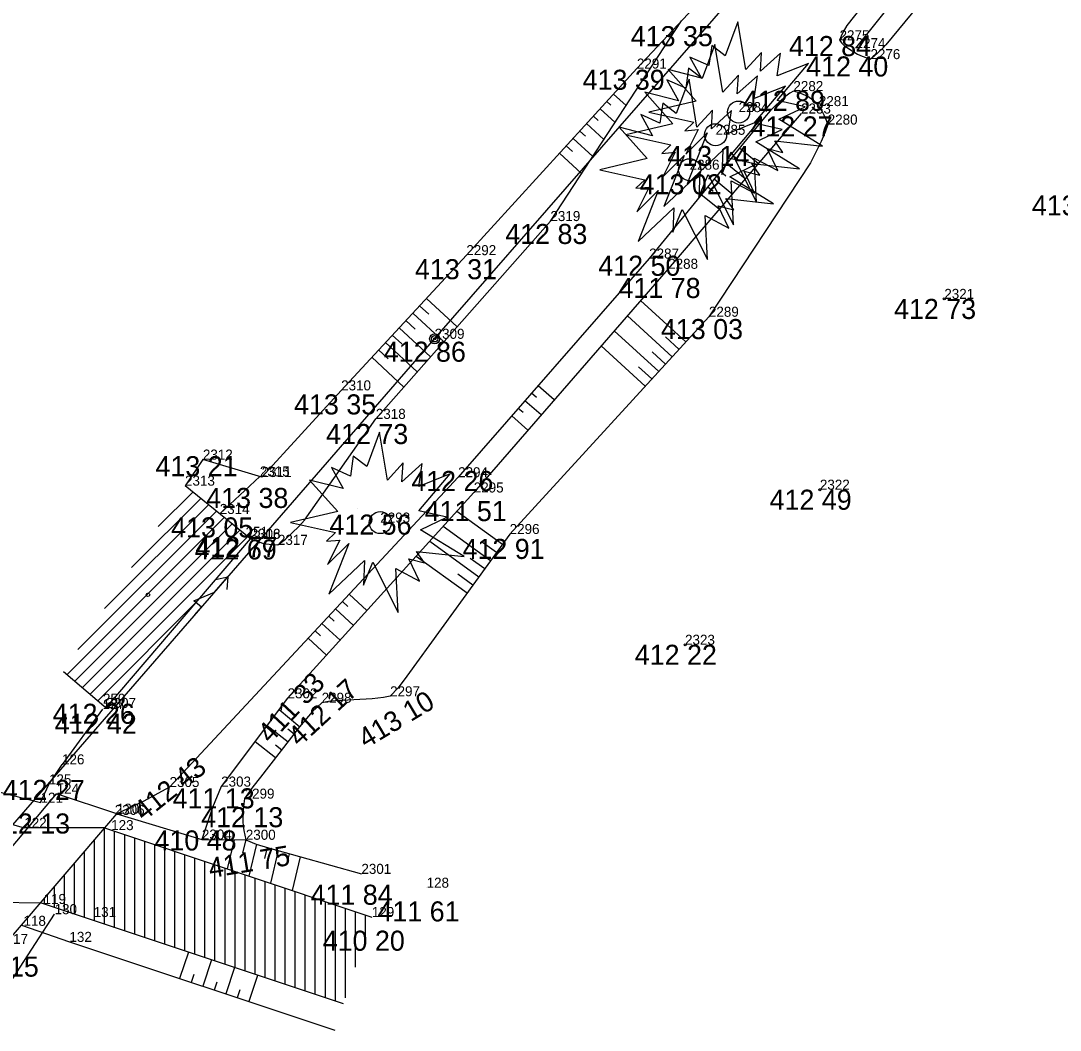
# Model space of a CAD drawing. Extents: x -559180 to -551373, y -1076947 to -1072071.
# Drawn here: x -554989.6 to -554937.8, y -1073254.5 to -1073204.1 of the extents above; entities that cross this region are included whole.
import ezdxf

# ---------------------------------------------------------------- set-up
doc = ezdxf.new("R2010")
doc.units = 0
for name, color, linetype in [('12_PLOTY', 7, 'Continuous'), ('14_BUDOVY', 7, 'Continuous'), ('18_POLOHOPIS', 7, 'Continuous'), ('1_VODA_ZN', 7, 'Continuous'), ('20_EL_ZN', 7, 'Continuous'), ('26_SRAFY', 7, 'Continuous'), ('27_HRANA_PATA', 7, 'Continuous'), ('28_VODA', 7, 'Continuous'), ('32', 7, 'Continuous'), ('34_ZELEN', 7, 'Continuous'), ('3_BODY', 7, 'Continuous'), ('47_ZN_STAV_OBJ$', 7, 'Continuous'), ('6_VYSKY', 7, 'Continuous'), ('NNnadzemní', 7, 'Continuous')]:
    doc.layers.add(name, color=color, linetype=linetype)

# ---------------------------------------------------------------- blocks, each defined once
blk = doc.blocks.new('POINT_DISPLAY')
blk.add_line((0, 0), (0, 0))
blk = doc.blocks.new('STJV')
at = {"layer": '34_ZELEN'}
blk.add_lwpolyline([(-4.477, 0), (-2.236, -0.499), (-2.682, -0.926), (-2.012, -0.869), (-2.627, -2.092), (-1.566, -1.04), (-2.57, -3.572), (-0.785, -1.893), (-0.841, -3.117), (-0.366, -1.979), (0.889, -4.483), (0.777, -2.291), (1.949, -2.917), (1.419, -1.808), (2.2, -2.006), (1.808, -1.437), (4.179, -1.694), (2.004, -0.356), (3.314, 0.27), (1.921, 0.582), (3.483, 2.432), (1.921, 1.806), (2.087, 2.944), (1.083, 2.034), (1.14, 2.972), (0.359, 2.119), (-0.033, 4.509), (-0.673, 2.802), (-1.343, 3.314), (-1.483, 2.318), (-2.431, 2.745), (-1.845, 1.692), (-3.519, 2.119), (-2.123, 0.554), (-4.477, 0)], dxfattribs=at)
blk.add_circle((0, 0), 0.55, dxfattribs=at)
blk = doc.blocks.new('SLDP')
at = {"layer": '20_EL_ZN'}
for radius in [0.25, 0.158, 0.05]:
    blk.add_circle((0, 0), radius, dxfattribs=at)
blk = doc.blocks.new('T')
at = {"layer": '6_VYSKY'}
blk.add_circle((0, 0), 0.05, dxfattribs=at)
blk = doc.blocks.new('BZ')
at = {"layer": '47_ZN_STAV_OBJ$'}
blk.add_circle((0, 0), 0.0875, dxfattribs=at)
blk = doc.blocks.new('ELNN')
at = {"layer": '20_EL_ZN'}
for p, q in [((0, 0), (0.5, 0)), ((0.5, 0), (0.5, 0.5)), ((0.5, 0.5), (1.5, 0)), ((1.5, 0), (2.5, 0))]:
    blk.add_line(p, q, dxfattribs=at)
blk.add_lwpolyline([(2, 0.375), (2.5, 0), (2, -0.375)], dxfattribs=at)

msp = doc.modelspace()

# ---------------------------------------------------------------- linework, layer by layer
at = {"layer": '12_PLOTY'}
for p, q in [((-554949.01, -1073195.97), (-554958.89, -1073206.52)), ((-554958.89, -1073206.52), (-554967.39, -1073215.82)), ((-554967.39, -1073215.82), (-554973.63, -1073222.56)), ((-554973.63, -1073222.56), (-554977.59, -1073226.88)), ((-554980.52, -1073226.01), (-554981.41, -1073227.31)), ((-554977.59, -1073226.88), (-554980.52, -1073226.01)), ((-554985.52, -1073238.45), (-554987.54, -1073241.2)), ((-554988.19, -1073242.2), (-554987.54, -1073241.2)), ((-554988.61, -1073243.11), (-554988.19, -1073242.2)), ((-554991.17, -1073253.67), (-554987.91, -1073248.67))]:
    msp.add_line(p, q, dxfattribs=at)
at = {"layer": '14_BUDOVY'}
for p, q in [((-554978.14, -1073229.96), (-554981.41, -1073227.31)), ((-554985.34, -1073238.39), (-554978.14, -1073229.96)), ((-554987.467, -1073236.573), (-554985.34, -1073238.39))]:
    msp.add_line(p, q, dxfattribs=at)
at = {"layer": '18_POLOHOPIS'}
for p, q in [((-554992.64, -1073248.37), (-554987.81, -1073242.67)), ((-554984.81, -1073243.66), (-554987.81, -1073242.67)), ((-554990.35, -1073250.15), (-554984.81, -1073243.66))]:
    msp.add_line(p, q, dxfattribs=at)
at = {"layer": '26_SRAFY'}
for p, q in [((-554960.181, -1073208.344), (-554960.386, -1073208.156)), ((-554959.425, -1073208.357), (-554960.048, -1073207.787)), ((-554959.98, -1073209.204), (-554960.723, -1073208.525)), ((-554960.819, -1073209.115), (-554961.06, -1073208.895)), ((-554961.458, -1073209.886), (-554961.735, -1073209.633)), ((-554960.535, -1073210.052), (-554961.398, -1073209.264)), ((-554961.09, -1073210.899), (-554962.072, -1073210.002)), ((-554961.645, -1073211.747), (-554962.747, -1073210.74)), ((-554962.097, -1073210.656), (-554962.41, -1073210.371)), ((-554952.844, -1073211.255), (-554953.781, -1073210.489)), ((-554953.494, -1073212.015), (-554954.414, -1073211.263)), ((-554953.819, -1073211.104), (-554954.097, -1073210.876)), ((-554954.457, -1073211.874), (-554954.73, -1073211.65)), ((-554954.144, -1073212.775), (-554955.047, -1073212.037)), ((-554954.794, -1073213.535), (-554955.68, -1073212.811)), ((-554955.095, -1073212.643), (-554955.363, -1073212.424)), ((-554967.852, -1073219.392), (-554969.384, -1073217.973)), ((-554969.261, -1073218.768), (-554969.723, -1073218.34)), ((-554958.705, -1073218.082), (-554956.453, -1073220.147)), ((-554968.514, -1073220.142), (-554970.063, -1073218.707)), ((-554959.361, -1073218.837), (-554957.128, -1073220.884)), ((-554969.175, -1073220.892), (-554970.742, -1073219.441)), ((-554969.935, -1073219.507), (-554970.403, -1073219.074)), ((-554970.609, -1073220.246), (-554971.082, -1073219.808)), ((-554960.017, -1073219.592), (-554957.804, -1073221.621)), ((-554957.463, -1073219.899), (-554956.791, -1073220.516)), ((-554971.283, -1073220.984), (-554971.761, -1073220.542)), ((-554969.837, -1073221.642), (-554971.422, -1073220.175)), ((-554960.674, -1073220.347), (-554958.48, -1073222.358)), ((-554970.499, -1073222.392), (-554972.101, -1073220.909)), ((-554958.133, -1073220.641), (-554957.466, -1073221.253)), ((-554958.803, -1073221.384), (-554958.142, -1073221.99)), ((-554963.007, -1073223.032), (-554963.814, -1073222.327)), ((-554963.663, -1073223.787), (-554964.472, -1073223.08)), ((-554963.901, -1073222.915), (-554964.143, -1073222.703)), ((-554964.558, -1073223.669), (-554964.801, -1073223.457)), ((-554964.319, -1073224.542), (-554965.13, -1073223.833)), ((-554967.866, -1073228.585), (-554965.596, -1073230.226)), ((-554968.541, -1073229.331), (-554966.182, -1073231.036)), ((-554969.216, -1073230.077), (-554966.767, -1073231.847)), ((-554966.583, -1073230.129), (-554965.889, -1073230.631)), ((-554969.89, -1073230.823), (-554967.353, -1073232.657)), ((-554967.196, -1073230.92), (-554966.474, -1073231.442)), ((-554967.808, -1073231.712), (-554967.06, -1073232.252)), ((-554972.342, -1073233.534), (-554973.223, -1073232.713)), ((-554973.013, -1073234.276), (-554973.905, -1073233.445)), ((-554973.298, -1073233.327), (-554973.564, -1073233.079)), ((-554973.976, -1073234.062), (-554974.246, -1073233.811)), ((-554974.655, -1073234.796), (-554974.927, -1073234.543)), ((-554973.684, -1073235.017), (-554974.586, -1073234.177)), ((-554974.355, -1073235.759), (-554975.268, -1073234.908)), ((-554976.717, -1073238.465), (-554975.696, -1073239.33)), ((-554977.318, -1073239.264), (-554976.278, -1073240.076)), ((-554976.285, -1073239.436), (-554975.971, -1073239.682)), ((-554977.92, -1073240.063), (-554976.894, -1073240.864)), ((-554976.896, -1073240.228), (-554976.586, -1073240.47)), ((-554979.299, -1073246.41), (-554978.952, -1073244.957)), ((-554978.524, -1073245.608), (-554978.37, -1073244.964)), ((-554978.219, -1073246.771), (-554977.839, -1073245.184)), ((-554977.427, -1073245.9), (-554977.295, -1073245.346)), ((-554977.138, -1073247.131), (-554976.748, -1073245.5)), ((-554976.331, -1073246.193), (-554976.201, -1073245.653)), ((-554976.058, -1073247.491), (-554975.656, -1073245.807)), ((-554981.242, -1073250.568), (-554981.678, -1073251.878)), ((-554980.093, -1073250.951), (-554980.529, -1073252.261)), ((-554980.973, -1073251.677), (-554981.104, -1073252.07)), ((-554978.944, -1073251.335), (-554979.38, -1073252.644)), ((-554979.824, -1073252.06), (-554979.954, -1073252.452)), ((-554977.795, -1073251.718), (-554978.231, -1073253.026)), ((-554978.675, -1073252.442), (-554978.805, -1073252.835))]:
    msp.add_line(p, q, dxfattribs=at)
at = {"layer": '27_HRANA_PATA'}
for p, q in [((-554943.1, -1073199.38), (-554947.99, -1073205.5)), ((-554963.2, -1073214.12), (-554956.668, -1073204.147)), ((-554950.71, -1073208.76), (-554957.33, -1073216.5)), ((-554971.9, -1073223.98), (-554963.2, -1073214.12)), ((-554958.28, -1073215.99), (-554967.8, -1073226.89)), ((-554957.33, -1073216.5), (-554967.02, -1073227.65)), ((-554955.3, -1073218.89), (-554965.23, -1073229.72)), ((-554967.8, -1073226.89), (-554982.18, -1073242.33)), ((-554979.68, -1073228.72), (-554977.683, -1073226.852)), ((-554967.02, -1073227.65), (-554976.3, -1073237.91)), ((-554976.3, -1073237.91), (-554979.61, -1073242.31)), ((-555004.75, -1073238.9), (-554988.61, -1073243.11)), ((-554984.81, -1073243.66), (-554980.57, -1073244.95)), ((-554980.57, -1073244.95), (-554978.38, -1073244.96)), ((-554989.554, -1073249.217), (-554987.17, -1073250.05)), ((-554987.17, -1073250.05), (-554973.946, -1073254.453))]:
    msp.add_line(p, q, dxfattribs=at)
for points in [[(-554944.18, -1073198.72), (-554944.447, -1073199.221), (-554944.812, -1073199.779), (-554948.432, -1073204.373), (-554948.618, -1073204.696), (-554948.711, -1073204.899), (-554948.79, -1073205.11)], [(-554940.38, -1073198.45), (-554940.681, -1073198.602), (-554941.046, -1073198.86), (-554941.668, -1073199.489), (-554946.486, -1073205.332), (-554946.654, -1073205.525), (-554946.858, -1073205.719), (-554947.065, -1073205.904), (-554947.25, -1073206.05)], [(-554948.79, -1073205.11), (-554948.682, -1073205.25), (-554948.547, -1073205.382), (-554948.168, -1073205.64), (-554947.888, -1073205.794), (-554947.667, -1073205.898), (-554947.25, -1073206.05)], [(-554951.09, -1073207.64), (-554951.26, -1073207.752), (-554951.531, -1073207.946), (-554951.739, -1073208.121), (-554952.018, -1073208.39), (-554952.244, -1073208.629), (-554952.534, -1073208.965), (-554958.28, -1073215.99)], [(-554949.82, -1073208.39), (-554949.943, -1073208.25), (-554950.061, -1073208.139), (-554950.365, -1073207.903), (-554950.716, -1073207.756), (-554950.898, -1073207.691), (-554951.09, -1073207.64)], [(-554949.38, -1073209.31), (-554949.449, -1073209.101), (-554949.556, -1073208.841), (-554949.678, -1073208.611), (-554949.82, -1073208.39)], [(-554949.38, -1073209.31), (-554949.503, -1073209.685), (-554949.706, -1073210.157), (-554950.236, -1073211.216), (-554955.3, -1073218.89)], [(-554976.78, -1073230.26), (-554976.408, -1073229.983), (-554976.086, -1073229.682), (-554975.714, -1073229.332), (-554975.456, -1073229.024), (-554971.9, -1073223.98)], [(-554965.23, -1073229.72), (-554970.352, -1073236.806), (-554970.795, -1073237.379), (-554971.19, -1073237.81)], [(-554978.142, -1073229.963), (-554977.496, -1073230.184), (-554977.081, -1073230.241), (-554976.78, -1073230.26)], [(-554974.6, -1073238.13), (-554975.068, -1073238.588), (-554975.698, -1073239.332), (-554977.652, -1073241.836), (-554978.032, -1073242.323), (-554978.44, -1073242.91)], [(-554971.19, -1073237.81), (-554971.525, -1073237.865), (-554972.084, -1073237.937), (-554973.909, -1073238.03), (-554974.266, -1073238.065), (-554974.6, -1073238.13)], [(-554982.18, -1073242.33), (-554983.489, -1073243.046), (-554984.81, -1073243.66)], [(-554979.61, -1073242.31), (-554980.039, -1073243.346), (-554980.57, -1073244.95)], [(-554978.44, -1073242.91), (-554978.505, -1073243.44), (-554978.526, -1073244.069), (-554978.508, -1073244.269), (-554978.476, -1073244.491), (-554978.38, -1073244.96)], [(-554978.38, -1073244.96), (-554977.86, -1073245.178), (-554977.252, -1073245.358), (-554972.62, -1073246.66)]]:
    msp.add_lwpolyline(points, dxfattribs=at)
at = {"layer": '28_VODA'}
for p, q in [((-555005.43, -1073239.84), (-554989.42, -1073244.36)), ((-554985.417, -1073244.371), (-554989.42, -1073244.36)), ((-554985.417, -1073244.371), (-554972.1, -1073248.81)), ((-554992.54, -1073248.04), (-554988.609, -1073248.11)), ((-554973.519, -1073253.144), (-554988.609, -1073248.11))]:
    msp.add_line(p, q, dxfattribs=at)
at = {"layer": '32'}
for p, q in [((-554982.746, -1073229.353), (-554981.019, -1073227.627)), ((-554985.418, -1073233.439), (-554980.238, -1073228.26)), ((-554984.082, -1073231.396), (-554980.629, -1073227.943)), ((-554987.289, -1073236.725), (-554979.457, -1073228.893)), ((-554986.754, -1073235.482), (-554979.848, -1073228.576)), ((-554986.908, -1073237.051), (-554979.067, -1073229.209)), ((-554986.527, -1073237.376), (-554978.676, -1073229.526)), ((-554986.145, -1073237.702), (-554978.285, -1073229.842)), ((-554985.764, -1073238.028), (-554980.739, -1073233.003)), ((-554985.383, -1073238.354), (-554984.878, -1073237.849)), ((-554985.417, -1073249.175), (-554985.417, -1073244.371)), ((-554985.917, -1073249.008), (-554985.917, -1073244.957)), ((-554984.917, -1073249.342), (-554984.917, -1073244.538)), ((-554984.417, -1073249.508), (-554984.417, -1073244.704)), ((-554983.917, -1073249.675), (-554983.917, -1073244.871)), ((-554983.417, -1073249.842), (-554983.417, -1073245.038)), ((-554982.917, -1073250.009), (-554982.917, -1073245.204)), ((-554982.417, -1073250.176), (-554982.417, -1073245.371)), ((-554986.417, -1073248.841), (-554986.417, -1073245.542)), ((-554981.917, -1073250.342), (-554981.917, -1073245.538)), ((-554981.417, -1073250.509), (-554981.417, -1073245.704)), ((-554980.917, -1073250.676), (-554980.917, -1073245.871)), ((-554986.917, -1073248.674), (-554986.917, -1073246.128)), ((-554980.417, -1073250.843), (-554980.417, -1073246.038)), ((-554979.917, -1073251.01), (-554979.917, -1073246.204)), ((-554979.417, -1073251.176), (-554979.417, -1073246.371)), ((-554987.417, -1073248.508), (-554987.417, -1073246.714)), ((-554978.917, -1073251.343), (-554978.917, -1073246.538)), ((-554978.417, -1073251.51), (-554978.417, -1073246.704)), ((-554977.917, -1073251.677), (-554977.917, -1073246.871)), ((-554987.917, -1073248.341), (-554987.917, -1073247.299)), ((-554977.417, -1073251.844), (-554977.417, -1073247.038)), ((-554976.917, -1073252.01), (-554976.917, -1073247.204)), ((-554976.417, -1073252.177), (-554976.417, -1073247.371)), ((-554975.917, -1073252.344), (-554975.917, -1073247.538)), ((-554988.417, -1073248.174), (-554988.417, -1073247.885)), ((-554975.417, -1073252.511), (-554975.417, -1073247.704)), ((-554974.917, -1073252.678), (-554974.917, -1073247.871)), ((-554974.417, -1073252.844), (-554974.417, -1073248.038)), ((-554973.917, -1073253.011), (-554973.917, -1073248.204)), ((-554973.417, -1073252.832), (-554973.417, -1073248.371)), ((-554972.917, -1073251.305), (-554972.917, -1073248.538)), ((-554972.417, -1073249.778), (-554972.417, -1073248.704))]:
    msp.add_line(p, q, dxfattribs=at)
at = {"layer": 'NNnadzemní'}
for p, q in [((-554968.97, -1073219.99), (-554941.81, -1073188.86)), ((-554996.54, -1073251.74), (-554968.97, -1073219.99))]:
    msp.add_line(p, q, dxfattribs=at)

# ---------------------------------------------------------------- block references
at = {"layer": '1_VODA_ZN'}
for p in [(-554948.79, -1073205.11), (-554947.99, -1073205.5), (-554947.25, -1073206.05), (-554958.89, -1073206.52), (-554951.09, -1073207.64), (-554953.82, -1073208.69), (-554949.82, -1073208.39), (-554950.71, -1073208.76), (-554949.38, -1073209.31), (-554954.97, -1073209.82), (-554956.26, -1073211.56), (-554963.2, -1073214.12), (-554967.39, -1073215.82), (-554958.28, -1073215.99), (-554957.33, -1073216.5), (-554943.57, -1073218), (-554955.3, -1073218.89), (-554968.97, -1073219.99), (-554973.63, -1073222.56), (-554971.9, -1073223.98), (-554980.52, -1073226.01), (-554981.41, -1073227.31), (-554977.68, -1073226.85), (-554977.59, -1073226.88), (-554967.8, -1073226.89), (-554967.02, -1073227.65), (-554949.77, -1073227.51), (-554979.68, -1073228.72), (-554972.809, -1073228.445), (-554971.68, -1073229.15), (-554978.39, -1073229.86), (-554965.23, -1073229.72), (-554978.15, -1073229.96), (-554978.14, -1073229.96), (-554976.78, -1073230.26), (-554956.49, -1073235.24), (-554985.5, -1073238.18), (-554976.3, -1073237.91), (-554974.6, -1073238.13), (-554971.19, -1073237.81), (-554985.52, -1073238.45), (-554985.34, -1073238.39), (-554987.54, -1073241.2), (-554988.19, -1073242.2), (-554982.18, -1073242.33), (-554979.61, -1073242.31), (-554987.81, -1073242.67), (-554988.61, -1073243.11), (-554978.44, -1073242.91), (-554984.91, -1073243.72), (-554984.81, -1073243.66), (-554989.42, -1073244.36), (-554985.09, -1073244.48), (-554980.57, -1073244.95), (-554978.38, -1073244.96), (-554972.62, -1073246.66), (-554969.37, -1073247.35), (-554988.46, -1073248.16), (-554987.91, -1073248.67), (-554985.96, -1073248.81), (-554972.1, -1073248.81), (-554989.46, -1073249.25), (-554987.17, -1073250.05)]:
    msp.add_blockref('POINT_DISPLAY', p, dxfattribs=at)
at = {"layer": '20_EL_ZN'}
msp.add_blockref('SLDP', (-554968.97, -1073219.99), dxfattribs=at)
at = {"layer": '20_EL_ZN', "xscale": 1.000002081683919, "yscale": 1.000002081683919, "rotation": 49.03062800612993}
msp.add_blockref('ELNN', (-554980.917, -1073233.748), dxfattribs=at)
at = {"layer": '32'}
for p in [(-554981.41, -1073227.31), (-554989.42, -1073244.36)]:
    msp.add_blockref('POINT_DISPLAY', p, dxfattribs=at)
at = {"layer": '34_ZELEN'}
for p in [(-554953.82, -1073208.69), (-554954.97, -1073209.82), (-554956.26, -1073211.56), (-554971.68, -1073229.15)]:
    msp.add_blockref('STJV', p, dxfattribs=at)
at = {"layer": '47_ZN_STAV_OBJ$'}
msp.add_blockref('BZ', (-554983.26, -1073232.754), dxfattribs=at)
msp.add_blockref('BZ', (-554983.26, -1073232.754), dxfattribs=at)
msp.add_blockref('BZ', (-554983.26, -1073232.754), dxfattribs=at)
at = {"layer": '6_VYSKY'}
for p in [(-554943.57, -1073218), (-554943.57, -1073218), (-554949.77, -1073227.51), (-554949.77, -1073227.51), (-554956.49, -1073235.24), (-554956.49, -1073235.24)]:
    msp.add_blockref('T', p, dxfattribs=at)

# ---------------------------------------------------------------- texts
at = {"layer": '3_BODY'}
for s, p in [('2275', (-554948.79, -1073205.11)), ('2274', (-554947.99, -1073205.5)), ('2276', (-554947.25, -1073206.05)), ('2291', (-554958.89, -1073206.52)), ('2282', (-554951.09, -1073207.64)), ('2284', (-554953.82, -1073208.69)), ('2281', (-554949.82, -1073208.39)), ('2283', (-554950.71, -1073208.76)), ('2280', (-554949.38, -1073209.31)), ('2285', (-554954.97, -1073209.82)), ('2286', (-554956.26, -1073211.56)), ('2319', (-554963.2, -1073214.12)), ('2292', (-554967.39, -1073215.82)), ('2287', (-554958.28, -1073215.99)), ('2288', (-554957.33, -1073216.5)), ('2321', (-554943.57, -1073218)), ('2289', (-554955.3, -1073218.89)), ('2309', (-554968.97, -1073219.99)), ('2310', (-554973.63, -1073222.56)), ('2318', (-554971.9, -1073223.98)), ('2312', (-554980.52, -1073226.01)), ('2313', (-554981.41, -1073227.31)), ('2315', (-554977.68, -1073226.85)), ('2311', (-554977.59, -1073226.88)), ('2294', (-554967.8, -1073226.89)), ('2295', (-554967.02, -1073227.65)), ('2322', (-554949.77, -1073227.51)), ('2314', (-554979.68, -1073228.72)), ('2293', (-554971.68, -1073229.15)), ('251', (-554978.39, -1073229.86)), ('2296', (-554965.23, -1073229.72)), ('2316', (-554978.15, -1073229.96)), ('2308', (-554978.14, -1073229.96)), ('2317', (-554976.78, -1073230.26)), ('2323', (-554956.49, -1073235.24)), ('250', (-554985.5, -1073238.18)), ('2302', (-554976.3, -1073237.91)), ('2298', (-554974.6, -1073238.13)), ('2297', (-554971.19, -1073237.81)), ('127', (-554985.52, -1073238.45)), ('2307', (-554985.34, -1073238.39)), ('126', (-554987.54, -1073241.2)), ('125', (-554988.19, -1073242.2)), ('2305', (-554982.18, -1073242.33)), ('2303', (-554979.61, -1073242.31)), ('124', (-554987.81, -1073242.67)), ('121', (-554988.61, -1073243.11)), ('2299', (-554978.44, -1073242.91)), ('2306', (-554984.91, -1073243.72)), ('120', (-554984.81, -1073243.66)), ('122', (-554989.42, -1073244.36)), ('123', (-554985.09, -1073244.48)), ('2304', (-554980.57, -1073244.95)), ('2300', (-554978.38, -1073244.96)), ('2301', (-554972.62, -1073246.66)), ('128', (-554969.37, -1073247.35)), ('119', (-554988.46, -1073248.16)), ('130', (-554987.91, -1073248.67)), ('131', (-554985.96, -1073248.81)), ('129', (-554972.1, -1073248.81)), ('118', (-554989.46, -1073249.25)), ('132', (-554987.17, -1073250.05)), ('117', (-554990.35, -1073250.15))]:
    msp.add_text(s, height=0.5, dxfattribs=at).set_placement(p)
at = {"layer": '6_VYSKY'}
for s, p in [('413 35', (-554959.194, -1073205.404)), ('412 84', (-554951.31, -1073205.897)), ('412 40', (-554950.452, -1073206.913)), ('413 39', (-554961.594, -1073207.577)), ('412 89', (-554953.609, -1073208.626)), ('412 27', (-554953.229, -1073209.902)), ('413 14', (-554957.375, -1073211.375)), ('413 02', (-554958.751, -1073212.788)), ('413 00', (-554939.205, -1073213.84)), ('412 83', (-554965.449, -1073215.263)), ('412 50', (-554960.813, -1073216.848)), ('413 31', (-554969.952, -1073217.019)), ('411 78', (-554959.806, -1073217.955)), ('412 73', (-554946.075, -1073219)), ('413 03', (-554957.691, -1073220.004)), ('412 86', (-554971.503, -1073221.132)), ('413 35', (-554975.974, -1073223.759)), ('412 73', (-554974.376, -1073225.236)), ('413 21', (-554982.882, -1073226.839)), ('412 26', (-554970.134, -1073227.577)), ('413 38', (-554980.351, -1073228.421)), ('412 49', (-554952.275, -1073228.51)), ('411 51', (-554969.468, -1073229.077)), ('413 05', (-554982.1, -1073229.89)), ('412 56', (-554974.213, -1073229.751)), ('412 77', (-554980.895, -1073230.86)), ('412 69', (-554980.93, -1073230.988)), ('412 91', (-554967.579, -1073230.962)), ('412 22', (-554958.995, -1073236.24)), ('412 26', (-554988.005, -1073239.18)), ('412 42', (-554987.902, -1073239.675)), ('412 27', (-554990.497, -1073242.973)), ('411 13', (-554982.029, -1073243.395)), ('412 13', (-554980.604, -1073244.336)), ('412 13', (-554991.228, -1073244.648)), ('410 48', (-554982.932, -1073245.494)), ('411 84', (-554975.154, -1073248.201)), ('411 61', (-554971.819, -1073249.03)), ('410 20', (-554974.548, -1073250.491)), ('412 15', (-554992.789, -1073251.783))]:
    msp.add_text(s, height=1, dxfattribs=at).set_placement(p)
for s, rotation, p in [('411 33', 47.1307, (-554977.155, -1073240.202)), ('412 17', 42.6593, (-554975.713, -1073240.362)), ('413 10', 30.9243, (-554972.394, -1073240.434)), ('412 43', 38.5143, (-554983.465, -1073244.066)), ('411 75', 9.2988, (-554980.155, -1073246.875))]:
    msp.add_text(s, height=1, rotation=rotation, dxfattribs=at).set_placement(p)

doc.saveas('drawing.dxf')
